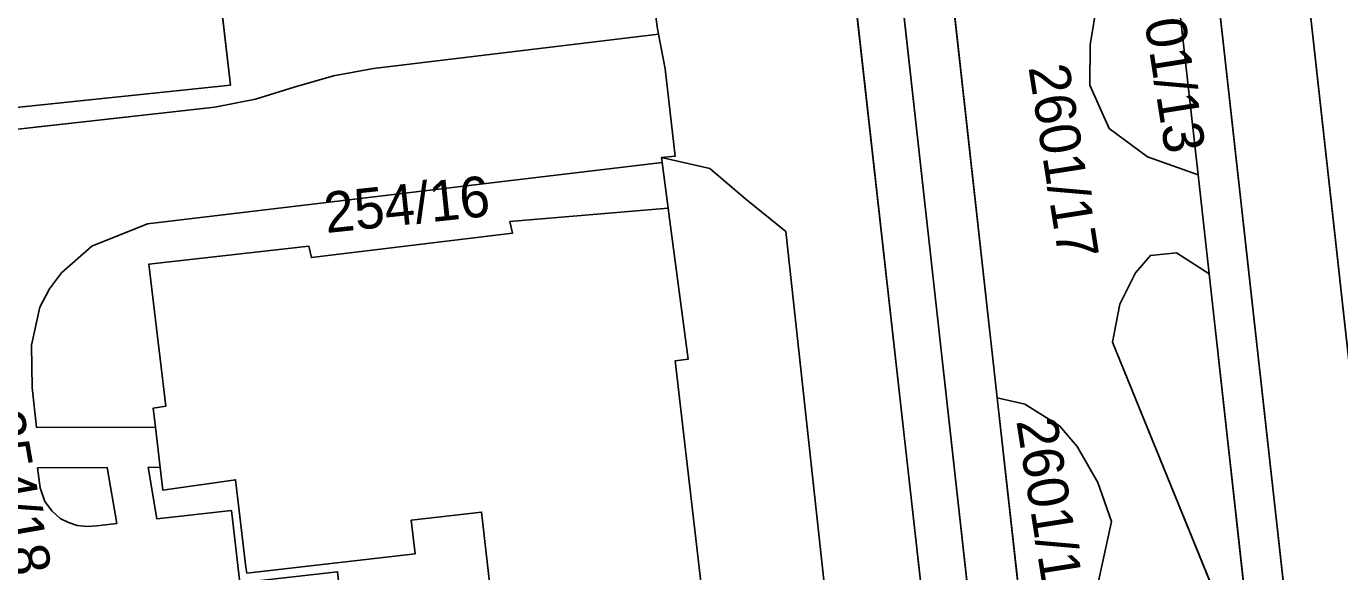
# Model space of a CAD drawing. Extents: x -263423 to -261326, y -1240067 to -1237864.
# Drawn here: x -263276.8 to -263212.2, y -1239520.8 to -1239493.9 of the extents above; entities that cross this region are included whole.
import ezdxf

# ---------------------------------------------------------------- set-up
doc = ezdxf.new("R2010")
doc.units = 0
for name, color, linetype in [('body_kn', 7, 'Continuous'), ('kladpar_druhypozemkov', 7, 'Continuous'), ('kladpar_hranice', 7, 'Continuous'), ('kladpar_parcelnecisla', 7, 'Continuous'), ('kladpar_plochy', 7, 'Continuous'), ('kladpar_sipky', 7, 'Continuous')]:
    doc.layers.add(name, color=color, linetype=linetype)

msp = doc.modelspace()

# ---------------------------------------------------------------- linework, layer by layer
at = {"layer": 'body_kn'}
for p, q in [((-263245.79, -1239494.08), (-263245.79, -1239494.08)), ((-263245.74, -1239494.34), (-263245.74, -1239494.34)), ((-263245.74, -1239494.34), (-263245.74, -1239494.34)), ((-263224.51, -1239494.86), (-263224.51, -1239494.86)), ((-263261.73, -1239496.38), (-263261.73, -1239496.38)), ((-263259.76, -1239496.02), (-263259.76, -1239496.02)), ((-263245.42, -1239496.05), (-263245.42, -1239496.05)), ((-263266.8, -1239496.84), (-263266.8, -1239496.84)), ((-263266.8, -1239496.84), (-263266.8, -1239496.84)), ((-263263.67, -1239496.95), (-263263.67, -1239496.95)), ((-263224.52, -1239496.85), (-263224.52, -1239496.85)), ((-263265.57, -1239497.54), (-263265.57, -1239497.54)), ((-263267.57, -1239497.92), (-263267.57, -1239497.92)), ((-263223.57, -1239498.98), (-263223.57, -1239498.98)), ((-263244.93, -1239500.34), (-263244.93, -1239500.34)), ((-263221.68, -1239500.37), (-263221.68, -1239500.37)), ((-263245.59, -1239500.41), (-263245.59, -1239500.41)), ((-263245.56, -1239500.65), (-263245.56, -1239500.65)), ((-263245.56, -1239500.65), (-263245.56, -1239500.65)), ((-263243.22, -1239500.94), (-263243.22, -1239500.94)), ((-263219.19, -1239501.25), (-263219.19, -1239501.25)), ((-263245.26, -1239502.9), (-263245.26, -1239502.9)), ((-263241.44, -1239502.46), (-263241.44, -1239502.46)), ((-263253.05, -1239503.55), (-263253.05, -1239503.55)), ((-263245.18, -1239503.54), (-263245.18, -1239503.54)), ((-263270.88, -1239503.67), (-263270.88, -1239503.67)), ((-263252.92, -1239504.12), (-263252.92, -1239504.12)), ((-263239.47, -1239504.05), (-263239.47, -1239504.05)), ((-263273.62, -1239504.76), (-263273.62, -1239504.76)), ((-263262.95, -1239504.76), (-263262.95, -1239504.76)), ((-263262.82, -1239505.33), (-263262.82, -1239505.33)), ((-263221.54, -1239505.22), (-263221.54, -1239505.22)), ((-263220.26, -1239505.1), (-263220.26, -1239505.1)), ((-263275.12, -1239506.08), (-263275.12, -1239506.08)), ((-263270.82, -1239505.65), (-263270.82, -1239505.65)), ((-263222.28, -1239506.07), (-263222.28, -1239506.07)), ((-263218.65, -1239506.12), (-263218.65, -1239506.12)), ((-263218.65, -1239506.12), (-263218.65, -1239506.12)), ((-263275.71, -1239506.87), (-263275.71, -1239506.87)), ((-263276.18, -1239507.77), (-263276.18, -1239507.77)), ((-263223.04, -1239507.62), (-263223.04, -1239507.62)), ((-263276.59, -1239509.63), (-263276.59, -1239509.63)), ((-263223.41, -1239509.49), (-263223.41, -1239509.49)), ((-263244.92, -1239510.4), (-263244.92, -1239510.4)), ((-263244.29, -1239510.33), (-263244.29, -1239510.33)), ((-263244.29, -1239510.33), (-263244.29, -1239510.33)), ((-263276.56, -1239511.72), (-263276.56, -1239511.72)), ((-263269.99, -1239512.63), (-263269.99, -1239512.63)), ((-263229.08, -1239512.22), (-263229.08, -1239512.22)), ((-263229.08, -1239512.22), (-263229.08, -1239512.22)), ((-263227.72, -1239512.53), (-263227.72, -1239512.53)), ((-263270.6, -1239512.73), (-263270.6, -1239512.73)), ((-263276.34, -1239513.68), (-263276.34, -1239513.68)), ((-263270.49, -1239513.66), (-263270.49, -1239513.66)), ((-263226.02, -1239513.6), (-263226.02, -1239513.6)), ((-263225.14, -1239514.62), (-263225.14, -1239514.62)), ((-263276.29, -1239515.66), (-263276.29, -1239515.66)), ((-263276.29, -1239515.66), (-263276.29, -1239515.66)), ((-263272.87, -1239515.65), (-263272.87, -1239515.65)), ((-263270.85, -1239515.64), (-263270.85, -1239515.64)), ((-263270.85, -1239515.64), (-263270.85, -1239515.64)), ((-263270.26, -1239515.65), (-263270.26, -1239515.65)), ((-263266.55, -1239516.25), (-263266.55, -1239516.25)), ((-263224.13, -1239516.39), (-263224.13, -1239516.39)), ((-263276.17, -1239516.65), (-263276.17, -1239516.65)), ((-263270.13, -1239516.77), (-263270.13, -1239516.77)), ((-263275.94, -1239517.32), (-263275.94, -1239517.32)), ((-263275.57, -1239517.8), (-263275.57, -1239517.8)), ((-263266.76, -1239517.77), (-263266.76, -1239517.77)), ((-263254.45, -1239517.84), (-263254.45, -1239517.84)), ((-263275.18, -1239518.16), (-263275.18, -1239518.16)), ((-263274.78, -1239518.36), (-263274.78, -1239518.36)), ((-263272.4, -1239518.41), (-263272.4, -1239518.41)), ((-263270.42, -1239518.18), (-263270.42, -1239518.18)), ((-263257.91, -1239518.24), (-263257.91, -1239518.24)), ((-263223.46, -1239518.31), (-263223.46, -1239518.31)), ((-263274.34, -1239518.51), (-263274.34, -1239518.51)), ((-263273.84, -1239518.56), (-263273.84, -1239518.56)), ((-263273.38, -1239518.52), (-263273.38, -1239518.52)), ((-263257.72, -1239519.89), (-263257.72, -1239519.89)), ((-263266.04, -1239520.56), (-263266.04, -1239520.56))]:
    msp.add_line(p, q, dxfattribs=at)
at = {"layer": 'kladpar_druhypozemkov'}
for p, q in [((-263223.25, -1239496.77), (-263223.25, -1239496.77)), ((-263272.84, -1239510.15), (-263272.84, -1239510.15)), ((-263274.21, -1239517.31), (-263274.21, -1239517.31)), ((-263225.13, -1239518.81), (-263225.13, -1239518.81))]:
    msp.add_line(p, q, dxfattribs=at)
at = {"layer": 'kladpar_hranice'}
for points in [[(-263205.83, -1239564.04), (-263222.11, -1239417.28), (-263223.44, -1239405.28), (-263226.51, -1239381.3), (-263228.12, -1239366.69), (-263228.94, -1239359.01), (-263232.6, -1239324.94)], [(-263250.19, -1239366.54), (-263247.88, -1239365.74), (-263244.71, -1239394.18), (-263245.41, -1239397.37), (-263244.31, -1239397.61), (-263226.1, -1239561.5), (-263228.38, -1239561.19), (-263250.19, -1239366.54)], [(-263250.19, -1239366.54), (-263228.38, -1239561.19), (-263227.94, -1239565.26), (-263227.78, -1239566.79), (-263227.37, -1239570.62), (-263226.95, -1239572.4), (-263225.73, -1239573.78), (-263223.93, -1239574.15), (-263214.26, -1239573.16), (-263211.07, -1239572.21)], [(-263225.97, -1239566.61), (-263226.14, -1239565.08), (-263227.94, -1239565.26), (-263228.38, -1239561.19), (-263226.1, -1239561.5), (-263244.31, -1239397.61), (-263245.41, -1239397.37), (-263244.71, -1239394.18)], [(-263227.88, -1239405.76), (-263223.44, -1239405.28), (-263222.11, -1239417.28), (-263226.54, -1239417.73), (-263210.3, -1239563.48), (-263205.83, -1239564.04), (-263206.34, -1239566.18), (-263207.12, -1239568.37), (-263208.33, -1239570.35), (-263211.07, -1239572.21), (-263214.26, -1239573.16), (-263223.93, -1239574.15), (-263225.73, -1239573.78), (-263226.95, -1239572.4), (-263227.37, -1239570.62), (-263227.78, -1239566.79), (-263225.97, -1239566.61)], [(-263222.11, -1239417.28), (-263205.83, -1239564.04), (-263210.3, -1239563.48), (-263226.54, -1239417.73), (-263222.11, -1239417.28)], [(-263235.51, -1239454.3), (-263229.08, -1239512.22), (-263227.92, -1239522.59), (-263227.52, -1239526.24), (-263223.59, -1239561.81), (-263219.94, -1239562.26), (-263215.89, -1239562.77), (-263212.29, -1239563.22), (-263218.65, -1239506.12), (-263219.19, -1239501.25), (-263220.32, -1239491.17)], [(-263224.1, -1239521.24), (-263223.46, -1239518.31), (-263224.13, -1239516.39), (-263225.14, -1239514.62), (-263226.02, -1239513.6), (-263227.72, -1239512.53), (-263229.08, -1239512.22), (-263235.51, -1239454.3)], [(-263266.8, -1239496.84), (-263270.06, -1239468.65), (-263281.55, -1239470.13), (-263281.76, -1239468.51), (-263288.17, -1239469.5), (-263287.73, -1239473.48), (-263293.36, -1239474.1), (-263293.55, -1239472.76), (-263301.84, -1239473.75), (-263301.82, -1239475.02), (-263310.21, -1239475.95), (-263308.82, -1239489.52), (-263309.59, -1239504.76), (-263297.4, -1239503.54), (-263290.42, -1239499.3), (-263266.8, -1239496.84)], [(-263266.8, -1239496.84), (-263290.42, -1239499.3), (-263297.4, -1239503.54), (-263309.59, -1239504.76), (-263308.82, -1239489.52), (-263310.21, -1239475.95), (-263301.82, -1239475.02), (-263301.84, -1239473.75), (-263293.55, -1239472.76), (-263293.36, -1239474.1), (-263287.73, -1239473.48), (-263288.17, -1239469.5), (-263281.76, -1239468.51), (-263281.55, -1239470.13), (-263270.06, -1239468.65), (-263266.8, -1239496.84)], [(-263246.65, -1239487.95), (-263245.79, -1239494.08), (-263245.74, -1239494.34), (-263259.76, -1239496.02), (-263261.73, -1239496.38), (-263263.67, -1239496.95), (-263265.57, -1239497.54), (-263267.57, -1239497.92)], [(-263233.26, -1239574.82), (-263232.99, -1239571.77), (-263232.61, -1239567.84), (-263232.42, -1239567.39), (-263236.33, -1239532.93), (-263239.47, -1239504.05), (-263241.44, -1239502.46), (-263243.22, -1239500.94), (-263245.59, -1239500.41), (-263244.93, -1239500.34), (-263245.42, -1239496.05), (-263245.74, -1239494.34), (-263245.79, -1239494.08), (-263246.65, -1239487.95)], [(-263220.32, -1239491.17), (-263219.19, -1239501.25), (-263221.68, -1239500.37), (-263223.57, -1239498.98), (-263224.52, -1239496.85), (-263224.51, -1239494.86), (-263224.17, -1239492.86), (-263223.32, -1239491.51), (-263221.85, -1239490.84), (-263220.32, -1239491.17)], [(-263224.17, -1239492.86), (-263224.51, -1239494.86), (-263224.52, -1239496.85), (-263223.57, -1239498.98), (-263221.68, -1239500.37), (-263219.19, -1239501.25), (-263218.65, -1239506.12), (-263220.26, -1239505.1), (-263221.54, -1239505.22), (-263222.28, -1239506.07), (-263223.04, -1239507.62), (-263223.41, -1239509.49), (-263218.2, -1239522.26)], [(-263299.61, -1239504.99), (-263298.2, -1239504.44), (-263296.81, -1239503.83), (-263294.18, -1239502.59), (-263291.05, -1239501.38), (-263287.83, -1239500.47), (-263284.46, -1239499.81), (-263267.57, -1239497.92), (-263265.57, -1239497.54), (-263263.67, -1239496.95), (-263261.73, -1239496.38), (-263259.76, -1239496.02), (-263245.74, -1239494.34)], [(-263245.74, -1239494.34), (-263245.42, -1239496.05), (-263244.93, -1239500.34), (-263245.59, -1239500.41), (-263245.56, -1239500.65), (-263270.88, -1239503.67), (-263273.62, -1239504.76), (-263275.12, -1239506.08), (-263275.71, -1239506.87), (-263276.18, -1239507.77), (-263276.59, -1239509.63), (-263276.56, -1239511.72), (-263276.34, -1239513.68)], [(-263267.57, -1239497.92), (-263284.46, -1239499.81)], [(-263245.56, -1239500.65), (-263245.26, -1239502.9), (-263253.05, -1239503.55), (-263252.92, -1239504.12), (-263262.82, -1239505.33), (-263262.95, -1239504.76), (-263270.82, -1239505.65), (-263269.99, -1239512.63), (-263270.6, -1239512.73), (-263270.49, -1239513.66), (-263276.34, -1239513.68), (-263276.56, -1239511.72), (-263276.59, -1239509.63), (-263276.18, -1239507.77), (-263275.71, -1239506.87), (-263275.12, -1239506.08), (-263273.62, -1239504.76), (-263270.88, -1239503.67), (-263245.56, -1239500.65)], [(-263245.56, -1239500.65), (-263245.59, -1239500.41), (-263243.22, -1239500.94), (-263241.44, -1239502.46), (-263239.47, -1239504.05), (-263236.33, -1239532.93)], [(-263242.68, -1239529.75), (-263244.92, -1239510.4), (-263244.29, -1239510.33), (-263245.18, -1239503.54), (-263245.26, -1239502.9), (-263245.56, -1239500.65)], [(-263252.92, -1239531.21), (-263254.45, -1239517.84), (-263257.91, -1239518.24), (-263257.72, -1239519.89), (-263266, -1239520.84), (-263266.04, -1239520.56), (-263266.55, -1239516.25), (-263270.13, -1239516.77), (-263270.26, -1239515.65), (-263270.49, -1239513.66), (-263270.6, -1239512.73), (-263269.99, -1239512.63), (-263270.82, -1239505.65), (-263262.95, -1239504.76), (-263262.82, -1239505.33), (-263252.92, -1239504.12), (-263253.05, -1239503.55), (-263245.26, -1239502.9), (-263245.18, -1239503.54), (-263244.29, -1239510.33)], [(-263218.65, -1239506.12), (-263212.29, -1239563.22), (-263215.89, -1239562.77), (-263219.24, -1239532.65), (-263219, -1239528.61), (-263218.12, -1239524.28), (-263218.2, -1239522.26), (-263223.41, -1239509.49), (-263223.04, -1239507.62), (-263222.28, -1239506.07), (-263221.54, -1239505.22), (-263220.26, -1239505.1), (-263218.65, -1239506.12)], [(-263244.29, -1239510.33), (-263244.92, -1239510.4), (-263242.68, -1239529.75)], [(-263229.08, -1239512.22), (-263227.72, -1239512.53), (-263226.02, -1239513.6), (-263225.14, -1239514.62), (-263224.13, -1239516.39), (-263223.46, -1239518.31), (-263224.1, -1239521.24), (-263225.88, -1239522.59), (-263227.92, -1239522.59), (-263229.08, -1239512.22)], [(-263276.34, -1239513.68), (-263270.49, -1239513.66), (-263270.26, -1239515.65), (-263270.85, -1239515.64), (-263270.42, -1239518.18), (-263266.76, -1239517.77), (-263266.35, -1239521.32)], [(-263276.29, -1239515.66), (-263272.87, -1239515.65), (-263272.4, -1239518.41), (-263273.38, -1239518.52), (-263273.84, -1239518.56), (-263274.34, -1239518.51), (-263274.78, -1239518.36), (-263275.18, -1239518.16), (-263275.57, -1239517.8), (-263275.94, -1239517.32), (-263276.17, -1239516.65), (-263276.29, -1239515.66)], [(-263276.29, -1239515.66), (-263276.17, -1239516.65), (-263275.94, -1239517.32), (-263275.57, -1239517.8), (-263275.18, -1239518.16), (-263274.78, -1239518.36), (-263274.34, -1239518.51), (-263273.84, -1239518.56), (-263273.38, -1239518.52), (-263272.4, -1239518.41), (-263272.87, -1239515.65), (-263276.29, -1239515.66)], [(-263270.85, -1239515.64), (-263270.26, -1239515.65), (-263270.13, -1239516.77), (-263266.55, -1239516.25), (-263266.04, -1239520.56), (-263266, -1239520.84), (-263257.72, -1239519.89), (-263257.91, -1239518.24), (-263254.45, -1239517.84), (-263252.92, -1239531.21), (-263253.25, -1239531.24), (-263253.19, -1239531.84), (-263256.09, -1239532.17), (-263255.81, -1239534.63), (-263261.58, -1239535.29), (-263261.32, -1239537.64), (-263264.67, -1239538.02), (-263264.97, -1239535.32), (-263259.98, -1239534.77), (-263261.53, -1239520.78), (-263266.35, -1239521.32), (-263266.76, -1239517.77), (-263270.42, -1239518.18), (-263270.85, -1239515.64)]]:
    msp.add_lwpolyline(points, dxfattribs=at)
at = {"layer": 'kladpar_plochy'}
for p, q in [((-263250.19, -1239366.54), (-263228.38, -1239561.19)), ((-263226.1, -1239561.5), (-263244.31, -1239397.61)), ((-263205.83, -1239564.04), (-263222.11, -1239417.28)), ((-263226.54, -1239417.73), (-263210.3, -1239563.48)), ((-263235.51, -1239454.3), (-263229.08, -1239512.22)), ((-263229.08, -1239512.22), (-263235.51, -1239454.3)), ((-263266.8, -1239496.84), (-263270.06, -1239468.65)), ((-263246.65, -1239487.95), (-263245.79, -1239494.08)), ((-263245.79, -1239494.08), (-263246.65, -1239487.95)), ((-263219.19, -1239501.25), (-263220.32, -1239491.17)), ((-263224.17, -1239492.86), (-263224.51, -1239494.86)), ((-263245.74, -1239494.34), (-263259.76, -1239496.02)), ((-263259.76, -1239496.02), (-263245.74, -1239494.34)), ((-263245.79, -1239494.08), (-263245.74, -1239494.34)), ((-263245.74, -1239494.34), (-263245.79, -1239494.08)), ((-263245.74, -1239494.34), (-263245.42, -1239496.05)), ((-263245.42, -1239496.05), (-263245.74, -1239494.34)), ((-263224.51, -1239494.86), (-263224.52, -1239496.85)), ((-263261.73, -1239496.38), (-263263.67, -1239496.95)), ((-263263.67, -1239496.95), (-263261.73, -1239496.38)), ((-263259.76, -1239496.02), (-263261.73, -1239496.38)), ((-263261.73, -1239496.38), (-263259.76, -1239496.02)), ((-263245.42, -1239496.05), (-263244.93, -1239500.34)), ((-263244.93, -1239500.34), (-263245.42, -1239496.05)), ((-263290.42, -1239499.3), (-263266.8, -1239496.84)), ((-263263.67, -1239496.95), (-263265.57, -1239497.54)), ((-263265.57, -1239497.54), (-263263.67, -1239496.95)), ((-263224.52, -1239496.85), (-263223.57, -1239498.98)), ((-263265.57, -1239497.54), (-263267.57, -1239497.92)), ((-263267.57, -1239497.92), (-263265.57, -1239497.54)), ((-263267.57, -1239497.92), (-263284.46, -1239499.81)), ((-263284.46, -1239499.81), (-263267.57, -1239497.92)), ((-263223.57, -1239498.98), (-263221.68, -1239500.37)), ((-263244.93, -1239500.34), (-263245.59, -1239500.41)), ((-263245.59, -1239500.41), (-263244.93, -1239500.34)), ((-263221.68, -1239500.37), (-263219.19, -1239501.25)), ((-263245.56, -1239500.65), (-263270.88, -1239503.67)), ((-263245.59, -1239500.41), (-263245.56, -1239500.65)), ((-263243.22, -1239500.94), (-263245.59, -1239500.41)), ((-263241.44, -1239502.46), (-263243.22, -1239500.94)), ((-263218.65, -1239506.12), (-263219.19, -1239501.25)), ((-263219.19, -1239501.25), (-263218.65, -1239506.12)), ((-263239.47, -1239504.05), (-263241.44, -1239502.46)), ((-263270.88, -1239503.67), (-263273.62, -1239504.76)), ((-263236.33, -1239532.93), (-263239.47, -1239504.05)), ((-263273.62, -1239504.76), (-263275.12, -1239506.08)), ((-263221.54, -1239505.22), (-263222.28, -1239506.07)), ((-263220.26, -1239505.1), (-263221.54, -1239505.22)), ((-263218.65, -1239506.12), (-263220.26, -1239505.1)), ((-263275.12, -1239506.08), (-263275.71, -1239506.87)), ((-263222.28, -1239506.07), (-263223.04, -1239507.62)), ((-263212.29, -1239563.22), (-263218.65, -1239506.12)), ((-263275.71, -1239506.87), (-263276.18, -1239507.77)), ((-263276.18, -1239507.77), (-263276.59, -1239509.63)), ((-263223.04, -1239507.62), (-263223.41, -1239509.49)), ((-263276.59, -1239509.63), (-263276.56, -1239511.72)), ((-263223.41, -1239509.49), (-263218.2, -1239522.26)), ((-263276.56, -1239511.72), (-263276.34, -1239513.68)), ((-263229.08, -1239512.22), (-263227.92, -1239522.59)), ((-263227.72, -1239512.53), (-263229.08, -1239512.22)), ((-263226.02, -1239513.6), (-263227.72, -1239512.53)), ((-263276.34, -1239513.68), (-263270.49, -1239513.66)), ((-263270.49, -1239513.66), (-263270.26, -1239515.65)), ((-263225.14, -1239514.62), (-263226.02, -1239513.6)), ((-263224.13, -1239516.39), (-263225.14, -1239514.62)), ((-263272.87, -1239515.65), (-263276.29, -1239515.66)), ((-263276.29, -1239515.66), (-263276.17, -1239516.65)), ((-263272.4, -1239518.41), (-263272.87, -1239515.65)), ((-263270.26, -1239515.65), (-263270.85, -1239515.64)), ((-263270.85, -1239515.64), (-263270.42, -1239518.18)), ((-263223.46, -1239518.31), (-263224.13, -1239516.39)), ((-263276.17, -1239516.65), (-263275.94, -1239517.32)), ((-263275.94, -1239517.32), (-263275.57, -1239517.8)), ((-263275.57, -1239517.8), (-263275.18, -1239518.16)), ((-263270.42, -1239518.18), (-263266.76, -1239517.77)), ((-263266.76, -1239517.77), (-263266.35, -1239521.32)), ((-263275.18, -1239518.16), (-263274.78, -1239518.36)), ((-263274.78, -1239518.36), (-263274.34, -1239518.51)), ((-263273.38, -1239518.52), (-263272.4, -1239518.41)), ((-263224.1, -1239521.24), (-263223.46, -1239518.31)), ((-263274.34, -1239518.51), (-263273.84, -1239518.56)), ((-263273.84, -1239518.56), (-263273.38, -1239518.52))]:
    msp.add_line(p, q, dxfattribs=at)
for points in [[(-263250.19, -1239366.54), (-263247.88, -1239365.74), (-263244.71, -1239394.18), (-263245.41, -1239397.37), (-263244.31, -1239397.61), (-263226.1, -1239561.5), (-263228.38, -1239561.19)], [(-263222.11, -1239417.28), (-263205.83, -1239564.04), (-263210.3, -1239563.48), (-263226.54, -1239417.73)], [(-263266.8, -1239496.84), (-263290.42, -1239499.3), (-263297.4, -1239503.54), (-263309.59, -1239504.76), (-263308.82, -1239489.52), (-263310.21, -1239475.95), (-263301.82, -1239475.02), (-263301.84, -1239473.75), (-263293.55, -1239472.76), (-263293.36, -1239474.1), (-263287.73, -1239473.48), (-263288.17, -1239469.5), (-263281.76, -1239468.51), (-263281.55, -1239470.13), (-263270.06, -1239468.65)], [(-263220.32, -1239491.17), (-263219.19, -1239501.25), (-263221.68, -1239500.37), (-263223.57, -1239498.98), (-263224.52, -1239496.85), (-263224.51, -1239494.86), (-263224.17, -1239492.86), (-263223.32, -1239491.51), (-263221.85, -1239490.84)], [(-263245.56, -1239500.65), (-263245.26, -1239502.9), (-263253.05, -1239503.55), (-263252.92, -1239504.12), (-263262.82, -1239505.33), (-263262.95, -1239504.76), (-263270.82, -1239505.65), (-263269.99, -1239512.63), (-263270.6, -1239512.73), (-263270.49, -1239513.66), (-263276.34, -1239513.68), (-263276.56, -1239511.72), (-263276.59, -1239509.63), (-263276.18, -1239507.77), (-263275.71, -1239506.87), (-263275.12, -1239506.08), (-263273.62, -1239504.76), (-263270.88, -1239503.67)], [(-263218.65, -1239506.12), (-263212.29, -1239563.22), (-263215.89, -1239562.77), (-263219.24, -1239532.65), (-263219, -1239528.61), (-263218.12, -1239524.28), (-263218.2, -1239522.26), (-263223.41, -1239509.49), (-263223.04, -1239507.62), (-263222.28, -1239506.07), (-263221.54, -1239505.22), (-263220.26, -1239505.1)], [(-263229.08, -1239512.22), (-263227.72, -1239512.53), (-263226.02, -1239513.6), (-263225.14, -1239514.62), (-263224.13, -1239516.39), (-263223.46, -1239518.31), (-263224.1, -1239521.24), (-263225.88, -1239522.59), (-263227.92, -1239522.59)], [(-263276.29, -1239515.66), (-263272.87, -1239515.65), (-263272.4, -1239518.41), (-263273.38, -1239518.52), (-263273.84, -1239518.56), (-263274.34, -1239518.51), (-263274.78, -1239518.36), (-263275.18, -1239518.16), (-263275.57, -1239517.8), (-263275.94, -1239517.32), (-263276.17, -1239516.65)], [(-263270.85, -1239515.64), (-263270.26, -1239515.65), (-263270.13, -1239516.77), (-263266.55, -1239516.25), (-263266.04, -1239520.56), (-263266, -1239520.84), (-263257.72, -1239519.89), (-263257.91, -1239518.24), (-263254.45, -1239517.84), (-263252.92, -1239531.21), (-263253.25, -1239531.24), (-263253.19, -1239531.84), (-263256.09, -1239532.17), (-263255.81, -1239534.63), (-263261.58, -1239535.29), (-263261.32, -1239537.64), (-263264.67, -1239538.02), (-263264.97, -1239535.32), (-263259.98, -1239534.77), (-263261.53, -1239520.78), (-263266.35, -1239521.32), (-263266.76, -1239517.77), (-263270.42, -1239518.18)]]:
    msp.add_lwpolyline(points, close=True, dxfattribs=at)
for points in [[(-263242.68, -1239529.75), (-263244.92, -1239510.4), (-263244.29, -1239510.33), (-263245.18, -1239503.54), (-263245.26, -1239502.9), (-263245.56, -1239500.65), (-263245.59, -1239500.41), (-263243.22, -1239500.94), (-263241.44, -1239502.46), (-263239.47, -1239504.05), (-263236.33, -1239532.93)], [(-263252.92, -1239531.21), (-263254.45, -1239517.84), (-263257.91, -1239518.24), (-263257.72, -1239519.89), (-263266, -1239520.84), (-263266.04, -1239520.56), (-263266.55, -1239516.25), (-263270.13, -1239516.77), (-263270.26, -1239515.65), (-263270.49, -1239513.66), (-263270.6, -1239512.73), (-263269.99, -1239512.63), (-263270.82, -1239505.65), (-263262.95, -1239504.76), (-263262.82, -1239505.33), (-263252.92, -1239504.12), (-263253.05, -1239503.55), (-263245.26, -1239502.9), (-263245.18, -1239503.54), (-263244.29, -1239510.33), (-263244.92, -1239510.4), (-263242.68, -1239529.75)]]:
    msp.add_lwpolyline(points, dxfattribs=at)
at = {"layer": 'kladpar_sipky'}
msp.add_line((-263274.79, -1239517.64), (-263274.79, -1239517.64), dxfattribs=at)

# ---------------------------------------------------------------- texts
at = {"layer": 'kladpar_parcelnecisla'}
for s, rotation, p in [('2601/13', 279, (-263222.3, -1239490.746)), ('2601/17', 279, (-263227.546, -1239495.964)), ('254/16', 6, (-263262.093, -1239504.124)), ('254/18', 280, (-263278.975, -1239513.018)), ('2601/15', 279, (-263228.142, -1239513.353))]:
    msp.add_text(s, height=2, rotation=rotation, dxfattribs=at).set_placement(p)

doc.saveas('drawing.dxf')
